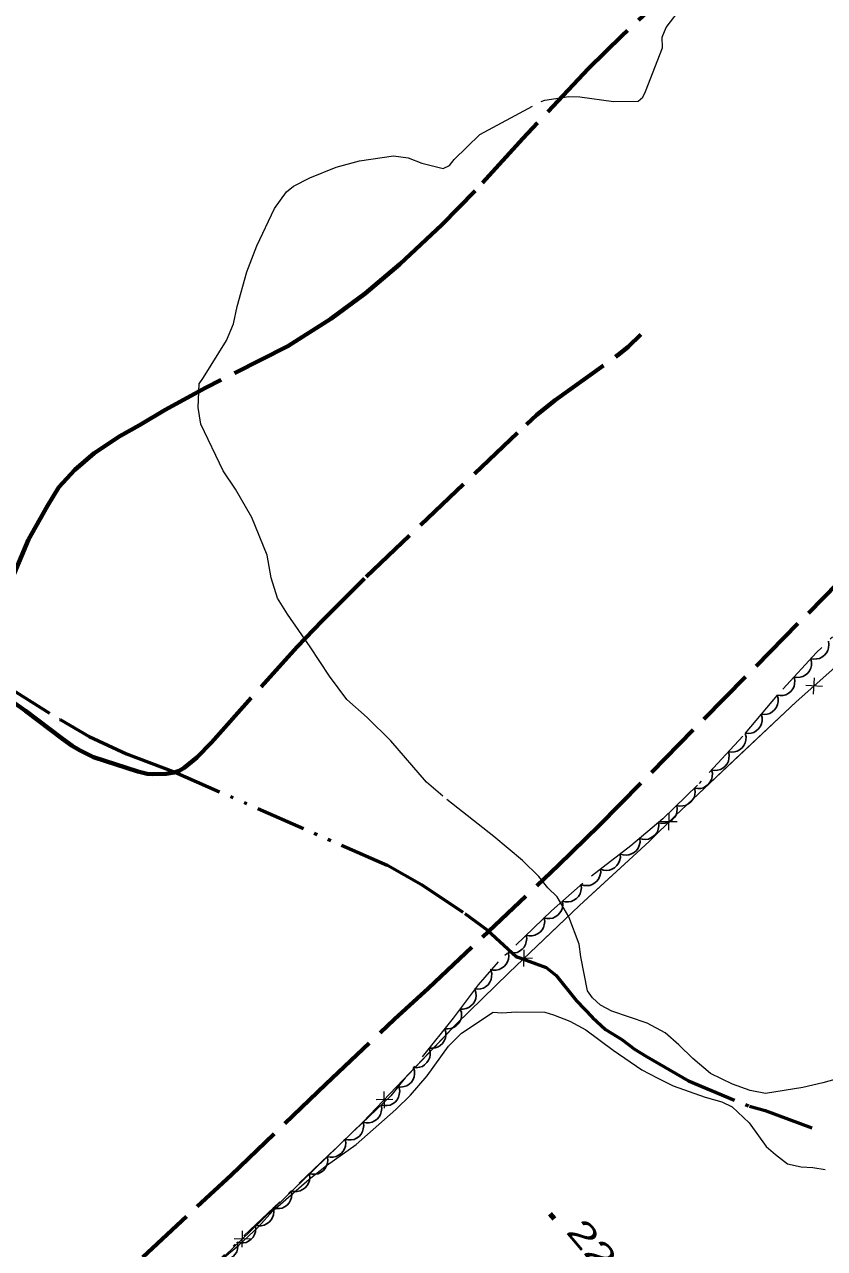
# Model space of a CAD drawing. Extents: x 386081 to 389416, y 5130568 to 5134082.
# Drawn here: x 388016.4 to 388112.9, y 5132050.5 to 5132198.2 of the extents above; entities that cross this region are included whole.
import ezdxf

# ---------------------------------------------------------------- set-up
doc = ezdxf.new("R2010")
doc.units = 0
doc.header["$LTSCALE"] = 1.2
for name, pattern in [('DASH_DOUBLE_DOT', [9.2, 5, -1.2, 0.3, -1.2, 0.3, -1.2]), ('DOT_DASHED', [7.7, 5, -1.2, 0.3, -1.2]), ('LONG_DASHED', [7.5, 6, -1.5])]:
    doc.linetypes.add(name, pattern=pattern)
for name, color, linetype, lineweight in [('2', 7, 'Continuous', 13), ('22', 7, 'Continuous', 13), ('3', 7, 'Continuous', 140), ('37', 7, 'Continuous', 13), ('4', 7, 'DASH_DOUBLE_DOT', 53), ('44', 7, 'Continuous', 25)]:
    doc.layers.add(name, color=color, linetype=linetype, lineweight=lineweight)

msp = doc.modelspace()

# ---------------------------------------------------------------- linework, layer by layer
at = {"layer": '2', "linetype": 'LONG_DASHED'}
msp.add_lwpolyline([(388080.64, 5132092.91), (388079.54, 5132094), (388078.43, 5132095.35), (388076.46, 5132097.29), (388073.01, 5132100.2), (388066.86, 5132105.05), (388064.89, 5132106.75), (388060.58, 5132111.75), (388057.74, 5132114.55), (388055.28, 5132116.74), (388053.18, 5132119.55), (388050.84, 5132123.1), (388048.13, 5132127.01), (388046.9, 5132128.97), (388046.16, 5132131.43), (388045.67, 5132134.14), (388043.82, 5132138.69), (388041.85, 5132142.12), (388040.37, 5132144.32), (388037.66, 5132149.96), (388037.33, 5132151.98), (388037.45, 5132154.84), (388038, 5132155.59), (388040.78, 5132160.05), (388041.61, 5132162.08), (388042.04, 5132164.17), (388043.21, 5132168.32), (388044.44, 5132171.46), (388046.54, 5132175.98), (388048, 5132178.01), (388048.86, 5132178.67), (388050.8, 5132179.7), (388053.99, 5132180.96), (388056.79, 5132181.72), (388060.92, 5132182.34), (388062.66, 5132182.08), (388064.32, 5132181.45), (388066.92, 5132180.79), (388067.66, 5132181.19), (388068.24, 5132181.9), (388071.32, 5132184.93), (388078.73, 5132188.88), (388079.18, 5132189.05), (388082.08, 5132189.51), (388083.38, 5132189.44), (388087.44, 5132188.9), (388090.42, 5132188.94), (388091, 5132189.4), (388091.32, 5132190.09), (388093.35, 5132195.36), (388093.32, 5132196.65), (388093.8, 5132197.84), (388095.77, 5132200.42)], dxfattribs=at)
at = {"layer": '2'}
for points in [[(388115.16, 5132071.15), (388112.72, 5132070.47), (388110.29, 5132069.92), (388105.79, 5132069.18), (388103.93, 5132069.55), (388101.82, 5132070.3), (388099.16, 5132071.6), (388097.01, 5132073.4), (388095.35, 5132075.07), (388093.69, 5132076.49), (388091.53, 5132077.67), (388087.26, 5132079.1), (388085.9, 5132079.84), (388084.92, 5132080.71), (388084.31, 5132081.57), (388083.5, 5132085.66), (388083.33, 5132087.21), (388082.07, 5132090.49), (388080.64, 5132092.91)], [(388039.79, 5132048.82), (388042.24, 5132050.86), (388044.64, 5132053.08), (388046.34, 5132055), (388050.75, 5132058.83), (388052.83, 5132060.5), (388056.41, 5132063.03), (388061.2, 5132067.23), (388062.96, 5132068.96), (388064.99, 5132071.31), (388067.53, 5132074.9), (388069.11, 5132076.45), (388072.94, 5132078.98), (388074, 5132078.92), (388075.74, 5132079.04), (388079.16, 5132078.98), (388080.22, 5132078.67), (388082.2, 5132077.92), (388084.11, 5132076.87), (388087.43, 5132074.39), (388090.89, 5132072.04), (388092.74, 5132071.05), (388094.65, 5132070.12), (388098.5, 5132068.75), (388100.54, 5132068.19), (388101.78, 5132067.57), (388103.8, 5132065.65), (388105.88, 5132062.8), (388106.98, 5132061.81), (388108.46, 5132060.69), (388110.08, 5132060.32), (388111.51, 5132060.26), (388113, 5132060.01)]]:
    msp.add_lwpolyline(points, dxfattribs=at)
at = {"layer": '22', "linetype": 'LONG_DASHED', "lineweight": 70}
for points in [[(388030.65, 5132049.41), (388041.31, 5132059.34), (388052.74, 5132070.32), (388061.03, 5132078.15), (388065.12, 5132081.88), (388080.83, 5132096.73), (388085.71, 5132101.51), (388114.53, 5132130.78), (388131.75, 5132147.59), (388147.79, 5132163.54), (388163.45, 5132178.61), (388168.04, 5132183.11), (388175.74, 5132190.88), (388179.19, 5132194.18), (388183.87, 5132198.28), (388191.65, 5132205.48), (388206.09, 5132219.32), (388219.21, 5132232.55), (388235.93, 5132249.58), (388253.61, 5132267.21), (388260.72, 5132274.15)], [(388095.72, 5132203.61), (388088.5, 5132196.88), (388084.45, 5132192.88), (388076.5, 5132184.43), (388070.77, 5132178.11), (388066.74, 5132174.01), (388061.67, 5132169.25), (388057.5, 5132165.71), (388053.36, 5132162.65), (388048.16, 5132159.38), (388038.23, 5132154.33), (388033.38, 5132151.7), (388030.26, 5132149.82), (388027.88, 5132148.5), (388024.78, 5132146.47), (388022.48, 5132144.43), (388020.52, 5132142.34), (388019.15, 5132140.09), (388016.88, 5132136.05), (388014.85, 5132131.26)], [(388013.13, 5132117.73), (388016.52, 5132115.34), (388020.97, 5132111.97), (388022.14, 5132111.13), (388023.02, 5132110.61), (388024.7, 5132109.78), (388030.07, 5132108.05), (388031.18, 5132107.76), (388031.86, 5132107.7), (388033.49, 5132107.76), (388034.44, 5132107.93), (388035.06, 5132108.13), (388035.66, 5132108.49), (388037.18, 5132109.74), (388038.95, 5132111.55), (388049.28, 5132123.09), (388052.31, 5132126.23), (388057.63, 5132131.55), (388076.94, 5132149.93), (388078.21, 5132151.08), (388080.4, 5132152.84), (388088.18, 5132158.44), (388089.21, 5132159.29), (388090.75, 5132160.78)]]:
    msp.add_lwpolyline(points, dxfattribs=at)
at = {"layer": '3'}
msp.add_line((388079.78, 5132054.66), (388080.29, 5132054.05), dxfattribs=at)
at = {"layer": '37'}
for p, q in [((388112.66, 5132118.3), (388110.66, 5132118.42)), ((388111.6, 5132117.36), (388111.72, 5132119.36)), ((388095.58, 5132103.35), (388102.86, 5132110.2)), ((388094.13, 5132100.96), (388094.15, 5132102.96)), ((388095.14, 5132101.95), (388093.13, 5132101.97)), ((388076.64, 5132084.51), (388076.69, 5132086.51)), ((388077.67, 5132085.48), (388075.66, 5132085.53)), ((388061.19, 5132069.87), (388068.08, 5132077.12)), ((388060.81, 5132068.45), (388058.81, 5132068.4)), ((388059.84, 5132067.42), (388059.79, 5132069.43)), ((388044.12, 5132053.01), (388051.3, 5132059.97)), ((388042.67, 5132050.62), (388042.7, 5132052.62)), ((388043.69, 5132051.6), (388041.68, 5132051.63))]:
    msp.add_line(p, q, dxfattribs=at)
for points in [[(388026.04, 5132035.69), (388042.47, 5132051.41), (388057.27, 5132065.75), (388068.48, 5132077.54), (388074.82, 5132083.76), (388083.37, 5132091.86), (388091.74, 5132099.61), (388094.88, 5132102.69), (388109.51, 5132116.45), (388116.33, 5132122.5), (388133.26, 5132139.6), (388136.38, 5132142.54), (388140.12, 5132146.84), (388143.46, 5132150.83)], [(388102.86, 5132110.2), (388109.51, 5132116.45), (388110.16, 5132117.03)], [(388085.4, 5132093.74), (388091.74, 5132099.61), (388092.71, 5132100.56)], [(388078.12, 5132086.88), (388083.37, 5132091.86), (388085.4, 5132093.74)], [(388068.08, 5132077.12), (388068.48, 5132077.54), (388074.82, 5132083.76), (388075.21, 5132084.13)], [(388051.3, 5132059.97), (388057.27, 5132065.75), (388058.44, 5132066.98)]]:
    msp.add_lwpolyline(points, dxfattribs=at)
at = {"layer": '4'}
msp.add_lwpolyline([(388014.32, 5132118.28), (388020.68, 5132114.3), (388024.21, 5132112.28), (388028.7, 5132110.17), (388034.43, 5132108), (388060.18, 5132096.72), (388064.28, 5132094.4), (388069.5, 5132090.92), (388072.24, 5132088.9), (388075.7, 5132085.71), (388079.31, 5132084.4), (388080.55, 5132083.41), (388082.99, 5132080.36), (388084.9, 5132078.35), (388086.5, 5132076.89), (388088.47, 5132075.69), (388090, 5132074.54), (388091.42, 5132073.64), (388096.52, 5132070.69), (388103.85, 5132067.64), (388105.75, 5132067.11), (388111.53, 5132064.98)], dxfattribs=at)
at = {"layer": '44', "linetype": 'DOT_DASHED', "lineweight": 13}
msp.add_lwpolyline([(388189.11, 5132197.55), (388182.74, 5132190.45), (388175.77, 5132183.18), (388173.5, 5132181.28), (388169.25, 5132177.29), (388166.2, 5132174.01), (388160.12, 5132168.03), (388152.91, 5132160.55), (388147.51, 5132155.76), (388143.14, 5132152.44), (388138.97, 5132148.88), (388111.95, 5132122.38), (388107.2, 5132117.25), (388103.06, 5132112.32), (388097.57, 5132106.37), (388093.42, 5132102.34), (388089.54, 5132099.08), (388083.74, 5132094.58), (388079.99, 5132091.23), (388073.53, 5132085.05), (388071.12, 5132082.3), (388068.11, 5132078.26), (388060.57, 5132068.88), (388038.84, 5132048.15)], dxfattribs=at)
at = {"layer": '44'}
for points in [[(388113.38, 5132123.78), (388113.45, 5132123.37), (388113.4, 5132122.96), (388113.32, 5132122.64), (388113.14, 5132122.34), (388112.9, 5132122.06), (388112.59, 5132121.84), (388112.3, 5132121.68), (388111.96, 5132121.62), (388111.59, 5132121.61), (388111.23, 5132121.68)], [(388111.27, 5132121.64), (388111.36, 5132121.24), (388111.34, 5132120.83), (388111.27, 5132120.51), (388111.11, 5132120.2), (388110.88, 5132119.91), (388110.58, 5132119.67), (388110.3, 5132119.5), (388109.96, 5132119.42), (388109.59, 5132119.39), (388109.23, 5132119.44)], [(388109.23, 5132119.44), (388109.33, 5132119.04), (388109.3, 5132118.63), (388109.23, 5132118.31), (388109.07, 5132118), (388108.84, 5132117.7), (388108.54, 5132117.47), (388108.26, 5132117.3), (388107.92, 5132117.22), (388107.55, 5132117.19), (388107.19, 5132117.24)], [(388107.19, 5132117.24), (388107.31, 5132116.84), (388107.3, 5132116.43), (388107.25, 5132116.11), (388107.1, 5132115.79), (388106.89, 5132115.49), (388106.6, 5132115.24), (388106.33, 5132115.05), (388105.99, 5132114.95), (388105.62, 5132114.91), (388105.26, 5132114.94)], [(388105.26, 5132114.94), (388105.38, 5132114.54), (388105.37, 5132114.14), (388105.32, 5132113.81), (388105.17, 5132113.49), (388104.96, 5132113.19), (388104.67, 5132112.94), (388104.4, 5132112.76), (388104.06, 5132112.66), (388103.69, 5132112.61), (388103.33, 5132112.65)], [(388103.35, 5132112.63), (388103.44, 5132112.23), (388103.42, 5132111.82), (388103.35, 5132111.5), (388103.19, 5132111.19), (388102.96, 5132110.89), (388102.66, 5132110.66), (388102.38, 5132110.49), (388102.04, 5132110.4), (388101.67, 5132110.38), (388101.31, 5132110.43)], [(388101.31, 5132110.43), (388101.41, 5132110.02), (388101.38, 5132109.62), (388101.32, 5132109.29), (388101.16, 5132108.98), (388100.93, 5132108.69), (388100.63, 5132108.45), (388100.35, 5132108.28), (388100.01, 5132108.2), (388099.64, 5132108.17), (388099.28, 5132108.22)], [(388099.28, 5132108.22), (388099.38, 5132107.82), (388099.35, 5132107.41), (388099.29, 5132107.09), (388099.12, 5132106.78), (388098.89, 5132106.48), (388098.59, 5132106.25), (388098.31, 5132106.08), (388097.97, 5132105.99), (388097.6, 5132105.97), (388097.25, 5132106.02)], [(388097.23, 5132106.04), (388097.3, 5132105.63), (388097.25, 5132105.22), (388097.17, 5132104.9), (388096.99, 5132104.6), (388096.75, 5132104.32), (388096.43, 5132104.1), (388096.14, 5132103.95), (388095.8, 5132103.88), (388095.43, 5132103.87), (388095.08, 5132103.95)], [(388095.08, 5132103.95), (388095.15, 5132103.54), (388095.1, 5132103.13), (388095.02, 5132102.81), (388094.84, 5132102.51), (388094.59, 5132102.23), (388094.28, 5132102.01), (388093.99, 5132101.86), (388093.65, 5132101.79), (388093.28, 5132101.78), (388092.92, 5132101.86)], [(388092.89, 5132101.89), (388092.93, 5132101.48), (388092.86, 5132101.08), (388092.75, 5132100.77), (388092.55, 5132100.48), (388092.29, 5132100.22), (388091.96, 5132100.02), (388091.66, 5132099.89), (388091.31, 5132099.85), (388090.94, 5132099.87), (388090.59, 5132099.96)], [(388090.63, 5132099.92), (388090.65, 5132099.51), (388090.56, 5132099.11), (388090.44, 5132098.8), (388090.23, 5132098.52), (388089.96, 5132098.27), (388089.62, 5132098.09), (388089.32, 5132097.97), (388088.97, 5132097.94), (388088.6, 5132097.97), (388088.26, 5132098.08)], [(388088.26, 5132098.08), (388088.28, 5132097.67), (388088.19, 5132097.27), (388088.07, 5132096.96), (388087.86, 5132096.68), (388087.59, 5132096.43), (388087.25, 5132096.25), (388086.95, 5132096.13), (388086.6, 5132096.1), (388086.23, 5132096.13), (388085.89, 5132096.24)], [(388085.89, 5132096.24), (388085.91, 5132095.83), (388085.82, 5132095.43), (388085.7, 5132095.12), (388085.49, 5132094.84), (388085.22, 5132094.59), (388084.88, 5132094.41), (388084.58, 5132094.29), (388084.23, 5132094.26), (388083.86, 5132094.29), (388083.52, 5132094.41)], [(388083.53, 5132094.39), (388083.58, 5132093.98), (388083.52, 5132093.58), (388083.42, 5132093.26), (388083.23, 5132092.97), (388082.98, 5132092.7), (388082.65, 5132092.49), (388082.36, 5132092.35), (388082.01, 5132092.3), (388081.64, 5132092.3), (388081.29, 5132092.39)], [(388081.29, 5132092.39), (388081.35, 5132091.98), (388081.28, 5132091.58), (388081.19, 5132091.26), (388080.99, 5132090.97), (388080.74, 5132090.7), (388080.41, 5132090.49), (388080.12, 5132090.35), (388079.77, 5132090.3), (388079.4, 5132090.31), (388079.05, 5132090.39)], [(388079.08, 5132090.36), (388079.15, 5132089.95), (388079.1, 5132089.55), (388079.02, 5132089.23), (388078.83, 5132088.93), (388078.59, 5132088.65), (388078.27, 5132088.43), (388077.98, 5132088.28), (388077.64, 5132088.22), (388077.27, 5132088.21), (388076.91, 5132088.29)], [(388076.91, 5132088.29), (388076.98, 5132087.88), (388076.93, 5132087.47), (388076.85, 5132087.15), (388076.67, 5132086.85), (388076.42, 5132086.58), (388076.1, 5132086.36), (388075.82, 5132086.21), (388075.47, 5132086.14), (388075.1, 5132086.14), (388074.75, 5132086.21)], [(388074.75, 5132086.21), (388074.82, 5132085.8), (388074.77, 5132085.4), (388074.68, 5132085.08), (388074.5, 5132084.78), (388074.25, 5132084.5), (388073.94, 5132084.29), (388073.65, 5132084.13), (388073.3, 5132084.07), (388072.93, 5132084.06), (388072.58, 5132084.14)], [(388072.66, 5132084.06), (388072.77, 5132083.66), (388072.75, 5132083.25), (388072.7, 5132082.92), (388072.54, 5132082.61), (388072.32, 5132082.31), (388072.02, 5132082.07), (388071.75, 5132081.89), (388071.41, 5132081.8), (388071.04, 5132081.76), (388070.69, 5132081.8)], [(388070.73, 5132081.77), (388070.86, 5132081.38), (388070.88, 5132080.97), (388070.85, 5132080.64), (388070.72, 5132080.32), (388070.52, 5132080), (388070.25, 5132079.74), (388069.99, 5132079.54), (388069.66, 5132079.42), (388069.29, 5132079.35), (388068.93, 5132079.37)], [(388068.97, 5132079.33), (388069.1, 5132078.94), (388069.1, 5132078.53), (388069.06, 5132078.2), (388068.91, 5132077.88), (388068.71, 5132077.57), (388068.42, 5132077.32), (388068.16, 5132077.13), (388067.82, 5132077.02), (388067.45, 5132076.97), (388067.09, 5132077)], [(388067.09, 5132077), (388067.22, 5132076.6), (388067.22, 5132076.19), (388067.18, 5132075.86), (388067.03, 5132075.54), (388066.83, 5132075.23), (388066.54, 5132074.98), (388066.28, 5132074.79), (388065.94, 5132074.68), (388065.57, 5132074.63), (388065.21, 5132074.66)], [(388065.21, 5132074.66), (388065.34, 5132074.26), (388065.34, 5132073.85), (388065.3, 5132073.52), (388065.15, 5132073.2), (388064.95, 5132072.9), (388064.66, 5132072.64), (388064.4, 5132072.45), (388064.06, 5132072.34), (388063.69, 5132072.29), (388063.34, 5132072.32)], [(388063.34, 5132072.32), (388063.46, 5132071.92), (388063.46, 5132071.51), (388063.42, 5132071.19), (388063.27, 5132070.87), (388063.07, 5132070.56), (388062.78, 5132070.3), (388062.52, 5132070.11), (388062.18, 5132070.01), (388061.81, 5132069.95), (388061.46, 5132069.98)], [(388061.59, 5132069.86), (388061.66, 5132069.44), (388061.61, 5132069.04), (388061.53, 5132068.72), (388061.34, 5132068.42), (388061.1, 5132068.14), (388060.78, 5132067.93), (388060.49, 5132067.78), (388060.14, 5132067.71), (388059.77, 5132067.71), (388059.42, 5132067.79)], [(388059.42, 5132067.79), (388059.49, 5132067.37), (388059.44, 5132066.97), (388059.35, 5132066.65), (388059.17, 5132066.35), (388058.93, 5132066.07), (388058.61, 5132065.86), (388058.32, 5132065.71), (388057.97, 5132065.64), (388057.6, 5132065.64), (388057.25, 5132065.71)], [(388057.25, 5132065.71), (388057.32, 5132065.3), (388057.27, 5132064.9), (388057.18, 5132064.58), (388057, 5132064.28), (388056.76, 5132064), (388056.44, 5132063.79), (388056.15, 5132063.64), (388055.8, 5132063.57), (388055.43, 5132063.57), (388055.08, 5132063.64)], [(388055.08, 5132063.64), (388055.15, 5132063.23), (388055.1, 5132062.83), (388055.01, 5132062.51), (388054.83, 5132062.21), (388054.59, 5132061.93), (388054.27, 5132061.72), (388053.98, 5132061.56), (388053.63, 5132061.5), (388053.26, 5132061.5), (388052.91, 5132061.57)], [(388052.91, 5132061.57), (388052.98, 5132061.16), (388052.93, 5132060.76), (388052.84, 5132060.44), (388052.66, 5132060.14), (388052.41, 5132059.86), (388052.1, 5132059.65), (388051.81, 5132059.49), (388051.46, 5132059.43), (388051.09, 5132059.43), (388050.74, 5132059.5)], [(388050.74, 5132059.5), (388050.81, 5132059.09), (388050.76, 5132058.69), (388050.67, 5132058.37), (388050.49, 5132058.07), (388050.24, 5132057.79), (388049.93, 5132057.58), (388049.64, 5132057.42), (388049.29, 5132057.36), (388048.92, 5132057.35), (388048.57, 5132057.43)], [(388048.57, 5132057.43), (388048.64, 5132057.02), (388048.59, 5132056.62), (388048.5, 5132056.3), (388048.32, 5132056), (388048.07, 5132055.72), (388047.76, 5132055.51), (388047.47, 5132055.35), (388047.12, 5132055.29), (388046.75, 5132055.28), (388046.4, 5132055.36)], [(388046.4, 5132055.36), (388046.47, 5132054.95), (388046.42, 5132054.55), (388046.33, 5132054.23), (388046.15, 5132053.93), (388045.9, 5132053.65), (388045.58, 5132053.43), (388045.3, 5132053.28), (388044.95, 5132053.22), (388044.58, 5132053.21), (388044.23, 5132053.29)], [(388044.23, 5132053.29), (388044.3, 5132052.88), (388044.25, 5132052.47), (388044.16, 5132052.16), (388043.98, 5132051.86), (388043.73, 5132051.58), (388043.41, 5132051.36), (388043.13, 5132051.21), (388042.78, 5132051.15), (388042.41, 5132051.14), (388042.06, 5132051.22)], [(388042.06, 5132051.22), (388042.13, 5132050.81), (388042.07, 5132050.4), (388041.99, 5132050.08), (388041.81, 5132049.78), (388041.56, 5132049.51), (388041.24, 5132049.29), (388040.96, 5132049.14), (388040.61, 5132049.08), (388040.24, 5132049.07), (388039.89, 5132049.15)]]:
    msp.add_lwpolyline(points, dxfattribs=at)

# ---------------------------------------------------------------- texts
at = {"layer": '3', "width": 1.45}
msp.add_text('22,5   ', height=3, rotation=310.294, dxfattribs=at).set_placement((388081.61, 5132052.44))

doc.saveas('drawing.dxf')
